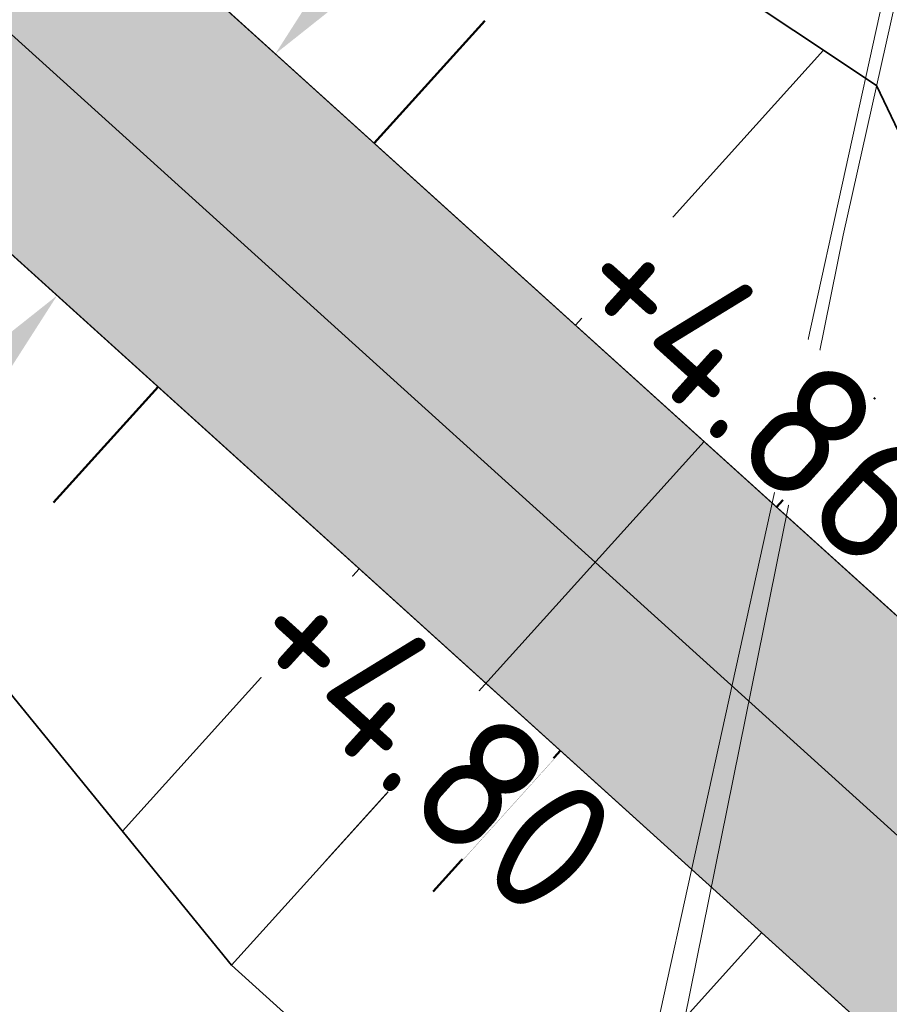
# Model space of a CAD drawing. Header units: metres. Extents: x 250001 to 257773, y 598992 to 609118.
# Tile 333 of 656: x 254897 to 254905, y 601043 to 601052. Entities that reach past the tile are written whole.
import ezdxf

# ---------------------------------------------------------------- set-up
doc = ezdxf.new("R2010")
doc.units = ezdxf.units.M
for name, color, linetype, lineweight in [('B-WE-GR-GRAS-GV', 252, 'Continuous', 13), ('B-WE-GW-GRONDWERKLIJN_TEEN-G', 90, 'Continuous', 18), ('N-WE-GW-TALUD_TEEN-G', 90, 'Continuous', 35), ('N-WE-GW-TALUDARCERING-S', 90, 'Continuous', 25), ('N-WE-GW-TALUDARCERING_KORT-G', 90, 'Continuous', 50), ('N-WE-GW-TALUDARCERING_LANG-G', 90, 'Continuous', 18), ('N-WE-VH-KANTVERHARDING-G', 210, 'Continuous', 35), ('N-WE-VH-VERHARDING_HALFVERHARDING-A', 252, 'Continuous', 18), ('X-XX-AL-AANKLEDING-M', 7, 'Continuous', 18), ('X-XX-AL-HOOGTELABEL-T18', 7, 'Continuous', 18), ('X-XX-AL-REFERENTIE-G', 7, 'Continuous', 18)]:
    doc.layers.add(name, color=color, linetype=linetype, lineweight=lineweight)
doc.layers.add('HULPLIJN', color=220, linetype='Continuous', plot=False)
doc.layers.add('HULPLIJN ARCERING', color=220, linetype='Continuous', plot=False)
doc.styles.add('NLCS-ISO-ANNOTATIEF-T18', font='NLCS-ISO.ttf', dxfattribs={"height": 1.8})
doc.styles.add('NLCS-ISO-ANNOTATIEF-T25', font='NLCS-ISO.ttf', dxfattribs={"height": 2.5})
doc.dimstyles.new('NLCS-ANNOTATIEF-T25-PIJL_L2_H2', dxfattribs={"dimtxt": 2.5, "dimasz": 2.5, "dimexe": 2, "dimexo": 2, "dimgap": 0.7, "dimtad": 1, "dimzin": 0, "dimdsep": 46, "dimtxsty": 'NLCS-ISO-ANNOTATIEF-T25', "dimcen": 0, "dimdle": 2, "dimclrd": 256, "dimclre": 256, "dimclrt": 256, "dimazin": 0, "dimtfac": 1, "dimtdec": 3, "dimtofl": 0, "dimtmove": 0, "dimatfit": 3, "dimfxl": 2, "dimfxlon": 1, "dimtfillclr": 256, "dimtolj": 1, "dimtzin": 0, "dimlwd": -1, "dimlwe": -1, "dimarcsym": 0})

# ---------------------------------------------------------------- blocks, each defined once
blk = doc.blocks.new('BS2021-132-Xref-inmeting-2d-20210906')
at = {"layer": 'B-WE-GW-GRONDWERKLIJN_TEEN-G'}
blk.add_lwpolyline([(254901.2951, 601035.0412), (254902.2509, 601039.3179), (254902.9816, 601042.9333), (254903.7124, 601046.5486), (254904.4431, 601050.164), (254905.1895, 601053.4987), (254905.9358, 601056.8334), (254906.6822, 601060.168), (254907.5766, 601064.0477), (254908.4711, 601067.9273), (254909.3656, 601071.807), (254910.2915, 601075.9617), (254911.2175, 601080.1165), (254912.2003, 601084.5613), (254913.1831, 601089.006), (254914.1129, 601093.7596), (254915.0427, 601098.5132), (254915.6875, 601102.0715), (254916.3323, 601105.6298), (254916.977, 601109.1881), (254918.144, 601113.1004)], dxfattribs=at)
blk = doc.blocks.new('BS2021-132-Xref-BGT-GRIJS-20210617-aangepast')
at = {"layer": 'B-WE-GR-GRAS-GV', "flags": 128}
for points in [[(254871.697, 600901.949), (254875.333, 600918.394), (254873.455, 600925.214), (254874.723, 600930.976), (254879.26, 600936.241), (254920.515, 601123.706), (254899.046, 601128.511), (254876.413, 601025.664), (254848.471, 600898.532)], [(254876.737, 600900.841), (254880.372, 600917.285), (254878.494, 600924.105), (254878.581, 600924.498), (254879.655, 600929.381), (254879.762, 600929.867), (254884.3, 600935.132), (254925.551, 601122.578), (254920.515, 601123.706), (254879.26, 600936.241), (254874.723, 600930.976), (254873.455, 600925.214), (254875.333, 600918.394), (254871.697, 600901.949)]]:
    blk.add_lwpolyline(points, dxfattribs=at)
blk = doc.blocks.new('*D196')
at = {"layer": 'Defpoints', "color": 0, "transparency": 16777216}
for p in [(254899.2086, 601051.8333), (254899.7779, 601051.3189), (254897.7666, 601049.093)]:
    blk.add_point(p, dxfattribs=at)
at = {"layer": 'X-XX-AL-AANKLEDING-M', "transparency": 16777216}
for p, q in [((254900.0466, 601052.7608), (254903.1977, 601056.248)), ((254899.2086, 601051.8333), (254898.4666, 601052.5038)), ((254897.1973, 601049.6075), (254896.4553, 601050.2779)), ((254896.3592, 601048.68), (254895.5211, 601047.7525))]:
    blk.add_line(p, q, dxfattribs=at)
for points in [[(254899.8921, 601052.9005), (254900.2012, 601052.6211), (254899.2086, 601051.8333)], [(254896.2046, 601048.8197), (254896.5138, 601048.5403), (254897.1973, 601049.6075)]]:
    blk.add_solid(points, dxfattribs=at)
at = {"layer": 'X-XX-AL-AANKLEDING-M', "transparency": 16777216, "insert": (254901.3178, 601055.6218), "char_height": 1.25, "attachment_point": 5, "rotation": 47.89878, "style": 'NLCS-ISO-ANNOTATIEF-T25', "bg_fill": 3, "box_fill_scale": 1.1, "bg_fill_color": 256, "bg_fill_true_color": 13158600, "bg_fill_transparency": 0}
blk.add_mtext('\\A1;3.00', dxfattribs=at)
blk = doc.blocks.new('*U251')
at = {"layer": 'N-WE-GW-TALUDARCERING_KORT-G'}
for p, q in [((254898.1279, 601048.7665), (254897.1646, 601047.7004)), ((254901.8377, 601045.4143), (254900.6645, 601044.1158))]:
    blk.add_line(p, q, dxfattribs=at)
at = {"layer": 'N-WE-GW-TALUDARCERING_LANG-G'}
for p, q in [((254899.9828, 601047.0904), (254897.7985, 601044.673)), ((254903.6926, 601043.7382), (254901.3461, 601041.1413))]:
    blk.add_line(p, q, dxfattribs=at)
blk = doc.blocks.new('*U252')
at = {"layer": 'N-WE-GW-TALUDARCERING_KORT-G'}
for p, q in [((254900.1196, 601051.0101), (254901.1388, 601052.1381)), ((254903.8294, 601047.6579), (254904.7383, 601048.6638))]:
    blk.add_line(p, q, dxfattribs=at)
at = {"layer": 'N-WE-GW-TALUDARCERING_LANG-G'}
blk.add_line((254901.9745, 601049.334), (254904.263, 601051.8667), dxfattribs=at)

msp = doc.modelspace()

# ---------------------------------------------------------------- hatches: boundary and pattern name
at = {"layer": 'N-WE-VH-VERHARDING_HALFVERHARDING-A'}
h = msp.add_hatch(dxfattribs=at)
h.set_pattern_fill('AVH-HALFVERHARDING-SO', color=256, pattern_type=2)
h.set_pattern_definition([(50, (254847.808, 601253.6878), (3.5863, -0.31376), [0.375, -4.125]), (355, (254847.808, 601253.688), (-0.693757, 3.76096), [0.3, -3.3]), (100.4514, (254848.107, 601253.6617), (2.892547, 3.4472), [0.3187, -3.50571]), (46.1842, (254847.808, 601254.688), (5.336205, -0.827595), [0.5625, -6.1875]), (96.6356, (254848.253, 601254.619), (4.67331, 4.87059), [0.47805, -5.25856]), (351.1842, (254847.808, 601254.688), (4.67331, 4.87059), [0.45, -4.95]), (21, (254848.308, 601254.4378), (2.984535, -2.013094), [0.375, -4.125]), (326, (254848.308, 601254.438), (1.216577, 3.62575), [0.3, -3.3]), (71.4514, (254848.557, 601254.27), (4.201113, 1.61265), [0.3187, -3.50571]), (37.5, (254847.8081, 601253.6878), (0.060799, 1.664469), [0, -3.26, 0, -3.35, 0, -3.3125]), (7.5, (254847.8081, 601253.6878), (1.315348, 1.972059), [0, -1.91, 0, -3.185, 0, -1.2625]), (327.5, (254846.6931, 601253.6878), (2.669112, -0.112774), [0, -1.25, 0, -3.9, 0, -5.175]), (317.5, (254846.193, 601253.6878), (2.91593, 0.500525), [0, -1.625, 0, -2.59, 0, -3.675])])
edge = h.paths.add_edge_path()
edge.add_line((254940.4527, 601403.4276), (254953.3537, 601350.4374))
edge.add_line((254953.3537, 601350.4374), (254909.7238, 601236.4452))
edge.add_line((254909.7238, 601236.4452), (254860.9424, 601247.384))
edge.add_line((254860.9424, 601247.384), (254858.0979, 601234.699))
edge.add_line((254858.0979, 601234.699), (254835.6552, 601239.7316))
edge.add_line((254835.6552, 601239.7316), (254832.3731, 601225.0951))
edge.add_line((254832.3731, 601225.0951), (254827.9969, 601205.5798))
edge.add_line((254827.9969, 601205.5798), (254825.0696, 601206.2362))
edge.add_line((254825.0696, 601206.2362), (254814.9975, 601161.32))
edge.add_arc((254839.3917, 601155.8498), 25, 167.36094, 205.65948)
edge.add_line((254816.8571, 601145.0242), (254830.6694, 601116.2724))
edge.add_arc((254853.204, 601127.0979), 25, 205.65948, 227.89878)
edge.add_line((254836.4429, 601108.5489), (254908.7268, 601043.2326))
edge.add_line((254908.7268, 601043.2326), (254908.6815, 601043.0241))
edge.add_line((254908.6815, 601043.0241), (254907.6454, 601038.2601))
edge.add_line((254907.6454, 601038.2601), (254907.3876, 601037.1))
edge.add_line((254907.3876, 601037.1), (254905.4545, 601042.1461))
edge.add_line((254905.4545, 601042.1461), (254833.9941, 601106.7183))
edge.add_arc((254850.7552, 601125.2673), 25, 205.65948, 227.89878, ccw=False)
edge.add_line((254828.2206, 601114.4418), (254813.0032, 601146.1186))
edge.add_arc((254835.5378, 601156.9441), 25, 167.36094, 205.65948, ccw=False)
edge.add_line((254811.1436, 601162.4143), (254823.3546, 601216.8691))
edge.add_arc((254798.9604, 601222.3393), 25, 347.36094, 437.36094)
edge.add_line((254804.4306, 601246.7335), (254797.6003, 601248.2652))
edge.add_line((254797.6003, 601248.2652), (254798.9131, 601254.1198))
edge.add_line((254798.9131, 601254.1198), (254820.38, 601249.306))
edge.add_arc((254822.5681, 601259.0637), 10, 257.36094, 347.36094)
edge.add_line((254832.3258, 601256.8756), (254837.5772, 601280.294))
edge.add_line((254837.5772, 601280.294), (254866.8502, 601273.7298))
edge.add_line((254866.8502, 601273.7298), (254862.0364, 601252.2629))
edge.add_line((254862.0364, 601252.2629), (254885.5077, 601246.9996))
edge.add_arc((254890.9779, 601271.3938), 25, 257.36094, 339.05591)
edge.add_line((254914.3261, 601262.4574), (254945.3412, 601343.4908))
edge.add_arc((254921.993, 601352.4272), 25, 339.05591, 373.68306)
edge.add_line((254946.2835, 601358.341), (254935.7235, 601401.7153))
edge.add_line((254935.7235, 601401.7153), (254940.4527, 601403.4276))

# ---------------------------------------------------------------- linework, layer by layer
at = {"layer": 'HULPLIJN', "flags": 128}
msp.add_lwpolyline([(254830.6483, 601240.2545), (254813.0705, 601161.8672, 0.168682), (254814.9301, 601145.5714), (254829.445, 601115.3571, 0.097343), (254835.2185, 601107.6336), (254908.3593, 601041.543)], format="xyb", dxfattribs=at)
for points in [[(254908.7268, 601043.2326), (254884.9978, 601064.6743)], [(254907.3876, 601037.1), (254905.4545, 601042.1461), (254884.2556, 601061.3016)], [(254899.6581, 601044.3832), (254903.1621, 601048.2609)]]:
    msp.add_lwpolyline(points, dxfattribs=at)
at = {"layer": 'HULPLIJN ARCERING', "flags": 128}
msp.add_lwpolyline([(254830.6694, 601116.2724, 0.097343), (254836.4429, 601108.5489), (254908.7268, 601043.2326), (254908.6815, 601043.0241), (254907.6454, 601038.2601), (254907.3876, 601037.1), (254905.4545, 601042.1461), (254833.9941, 601106.7183, -0.097343), (254828.2206, 601114.4418)], format="xyb", dxfattribs=at)
at = {"layer": 'N-WE-GW-TALUD_TEEN-G', "flags": 128}
for points in [[(254908.7268, 601043.2326), (254904.7515, 601051.5419), (254884.9978, 601064.6743)], [(254907.3876, 601037.1), (254902.4228, 601040.1684), (254898.8042, 601043.4382), (254884.2556, 601061.3016)], [(254901.0862, 601045.9635), (254898.8042, 601043.4382)]]:
    msp.add_lwpolyline(points, dxfattribs=at)
at = {"layer": 'N-WE-VH-KANTVERHARDING-G', "flags": 128}
for points in [[(254907.3876, 601037.1), (254905.4545, 601042.1461), (254833.9941, 601106.7183, -0.097343), (254828.2206, 601114.4418), (254813.0032, 601146.1186, -0.168682), (254811.1436, 601162.4143), (254823.3546, 601216.8691, 0.414214), (254804.4306, 601246.7335), (254797.6003, 601248.2652), (254798.9131, 601254.1198), (254820.38, 601249.306, 0.414214), (254832.3258, 601256.8756), (254837.5772, 601280.294), (254866.8502, 601273.7298), (254862.0364, 601252.2629), (254885.5077, 601246.9996, 0.372368), (254914.3261, 601262.4574), (254945.3412, 601343.4908, 0.15225), (254946.2835, 601358.341), (254935.365, 601403.1878), (254924.7966, 601431.659), (254924.4952, 601450.5622)], [(254940.4527, 601403.4276), (254953.3537, 601350.4374), (254909.7238, 601236.4452), (254860.9424, 601247.384), (254858.0979, 601234.699), (254835.6552, 601239.7316), (254827.9969, 601205.5798), (254825.0696, 601206.2362), (254814.9975, 601161.32, 0.168682), (254816.8571, 601145.0242), (254830.6694, 601116.2724, 0.097343), (254836.4429, 601108.5489), (254908.7268, 601043.2326)]]:
    msp.add_lwpolyline(points, format="xyb", dxfattribs=at)

# ---------------------------------------------------------------- block references
at = {"layer": 'N-WE-GW-TALUDARCERING-S'}
for name in ['*U252', '*U251']:
    msp.add_blockref(name, (0, 0), dxfattribs=at)
at = {"layer": 'X-XX-AL-REFERENTIE-G'}
for name in ['BS2021-132-Xref-BGT-GRIJS-20210617-aangepast', 'BS2021-132-Xref-inmeting-2d-20210906']:
    msp.add_blockref(name, (0, 0), dxfattribs=at)

# ---------------------------------------------------------------- next in the draw order: dimensions: what is measured, and where the dimension line sits
at = {"layer": 'X-XX-AL-AANKLEDING-M'}
dim = msp.add_aligned_dim(p1=(254897.7666, 601049.093), p2=(254899.7779, 601051.3189), distance=0.7674, dimstyle='NLCS-ANNOTATIEF-T25-PIJL_L2_H2', override={"dimtfill": 1}, dxfattribs=at)
dim.commit()
dim.dimension.update_dxf_attribs({"geometry": '*D196', "text_midpoint": (254901.3178, 601055.6218)})

# ---------------------------------------------------------------- next in the draw order: texts
at = {"layer": 'X-XX-AL-HOOGTELABEL-T18', "insert": (254902.6784, 601050.5025), "char_height": 1.25, "width": 2.85, "attachment_point": 1, "rotation": 317.89878, "style": 'NLCS-ISO-ANNOTATIEF-T18', "bg_fill": 3, "box_fill_scale": 1, "bg_fill_color": 256, "bg_fill_transparency": 0}
msp.add_mtext('+4.86', dxfattribs=at)

# ---------------------------------------------------------------- next in the draw order: texts
at = {"layer": 'X-XX-AL-HOOGTELABEL-T18', "insert": (254899.6634, 601047.2492), "char_height": 1.25, "width": 2.85, "attachment_point": 1, "rotation": 317.89878, "style": 'NLCS-ISO-ANNOTATIEF-T18', "bg_fill": 3, "box_fill_scale": 1, "bg_fill_color": 256, "bg_fill_transparency": 0}
msp.add_mtext('+4.80', dxfattribs=at)

doc.saveas('drawing.dxf')
